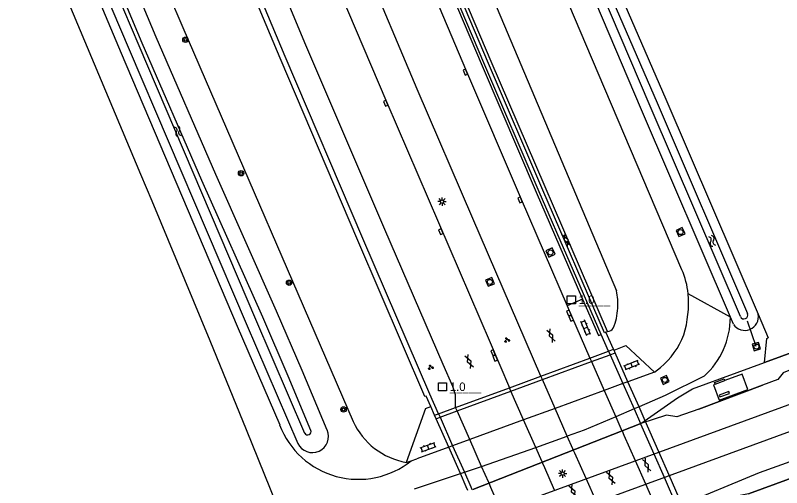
# Model space of a CAD drawing. Extents: x 135999 to 138000, y 396000 to 398501.
# Drawn here: x 137091.6 to 137204.5, y 397644 to 397713.6 of the extents above; entities that cross this region are included whole.
import ezdxf

# ---------------------------------------------------------------- set-up
doc = ezdxf.new("R2010")
doc.units = 0
for name, color, linetype in [('gg-afsc-hekwerk', 7, 'Continuous'), ('gg-afsc-muur', 7, 'Continuous'), ('gg-aspt-spoorlijn', 7, 'Continuous'), ('gg-knt-BGT kruinlijn', 7, 'Continuous'), ('gg-knt-bovenkant onderkant talud', 7, 'Continuous'), ('gg-knt-onverhard', 7, 'Continuous'), ('gg-knt-verharding', 7, 'Continuous'), ('gg-knt-verharding niveau 01', 7, 'Continuous'), ('gg-knt-verharding nz', 7, 'Continuous'), ('gg-kntw-beschoeiing', 7, 'Continuous'), ('gg-kntw-bovenkant insteek waterloop', 7, 'Continuous'), ('gg-kntw-waterlijn', 7, 'Continuous'), ('gg-kwrk-duiker nz buis', 7, 'Continuous'), ('gg-kwrk-kunstwerk', 7, 'Continuous'), ('gg-kwrk-kunstwerk niveau 01', 7, 'Continuous'), ('gt-anno-nummer hm paal', 7, 'Continuous'), ('gt-grn-groengrens', 7, 'Continuous'), ('gt-grn-vlakafsluiter', 7, 'Continuous'), ('gt-symb-boom', 7, 'Continuous'), ('gt-symb-gesloten verharding', 7, 'Continuous'), ('gt-symb-groenvak', 7, 'Continuous'), ('gt-symb-hm paal', 7, 'Continuous'), ('gt-symb-klinker verharding', 7, 'Continuous'), ('gt-symb-kolk', 7, 'Continuous'), ('gt-symb-lichtmast', 7, 'Continuous'), ('gt-symb-rioolschacht', 7, 'Continuous'), ('gt-symb-watersymbool', 7, 'Continuous'), ('gx-grn-maaiveld', 7, 'Continuous')]:
    doc.layers.add(name, color=color, linetype=linetype)

# ---------------------------------------------------------------- blocks, each defined once
blk = doc.blocks.new('gt0-RS')
at = {"layer": 'gt-symb-rioolschacht'}
blk.add_lwpolyline([(-0.5, -0.5), (0.5, -0.5), (0.5, 0.5), (-0.5, 0.5)], close=True, dxfattribs=at)
blk.add_circle((0, 0), 0.375, dxfattribs=at)
blk = doc.blocks.new('gt0-WA')
at = {"layer": 'gt-symb-watersymbool'}
for centre, start, end in [((-0.32, 0.02), 28.0725, 151.9275), ((0.43, 0.42), 208.0725, 331.9275), ((-0.32, -0.43), 28.0725, 151.9275), ((0.43, -0.03), 208.0725, 331.9275)]:
    blk.add_arc(centre, 0.425, start, end, dxfattribs=at)
blk = doc.blocks.new('gt0-GESVH1')
at = {"layer": 'gt-symb-gesloten verharding'}
for p, q in [((-0.99, -0.26), (0.01, 0.24)), ((0.01, -0.26), (-0.99, 0.24)), ((0.01, 0.24), (1.01, -0.26)), ((1.01, 0.24), (0.01, -0.26))]:
    blk.add_line(p, q, dxfattribs=at)
blk = doc.blocks.new('gt0-KL1')
at = {"layer": 'gt-symb-klinker verharding'}
for p, q in [((-1.15, 0.3), (1.15, 0.3)), ((-1, -0.3), (-1, 0.3)), ((-0.5, 0.3), (-0.5, 0.45)), ((0, -0.3), (0, 0.3)), ((0.5, 0.3), (0.5, 0.45)), ((1, -0.3), (1, 0.3)), ((-1.15, -0.3), (1.15, -0.3)), ((-0.5, -0.45), (-0.5, -0.3)), ((0.5, -0.45), (0.5, -0.3))]:
    blk.add_line(p, q, dxfattribs=at)
blk = doc.blocks.new('gt0-KOLK')
at = {"layer": 'gt-symb-kolk'}
blk.add_lwpolyline([(0, 0), (0.38, 0), (0.38, 0.4), (-0.38, 0.4), (-0.38, 0), (0, 0)], dxfattribs=at)
blk = doc.blocks.new('gt0-HMpaal')
at = {"layer": 'gt-symb-hm paal'}
blk.add_lwpolyline([(-0.6, 0.6), (0.6, 0.6), (0.6, -0.6), (-0.6, -0.6)], close=True, dxfattribs=at)
blk = doc.blocks.new('gt0-LMAST')
at = {"layer": 'gt-symb-lichtmast'}
for p, q in [((-0.18, 0.17), (-0.45, 0.44)), ((-0.01, 0.25), (-0.01, 0.62)), ((0.17, 0.17), (0.44, 0.44)), ((-0.26, 0), (-0.63, 0)), ((-0.18, -0.18), (-0.45, -0.45)), ((-0.01, -0.25), (-0.01, -0.63)), ((0.44, -0.45), (0.17, -0.18)), ((0.24, 0), (0.62, 0))]:
    blk.add_line(p, q, dxfattribs=at)
blk.add_circle((-0.01, 0), 0.25, dxfattribs=at)
blk = doc.blocks.new('gt0-BOOM')
at = {"layer": 'gt-symb-boom'}
for radius in [0.4, 0.2]:
    blk.add_circle((0, 0), radius, dxfattribs=at)
blk = doc.blocks.new('gt0-GRVAK')
at = {"layer": 'gt-symb-groenvak'}
for p, q in [((-0.11, 0.19), (-0.23, 0.24)), ((-0.18, 0.15), (0.09, 0.15)), ((-0.09, 0.21), (-0.16, 0.32)), ((-0.05, 0.21), (-0.05, 0.39)), ((0, 0.21), (0.06, 0.32)), ((0.02, 0.19), (0.13, 0.24)), ((0.26, -0.05), (0.2, 0.06)), ((0.3, -0.05), (0.3, 0.13)), ((0.35, -0.05), (0.41, 0.06)), ((-0.24, -0.23), (-0.36, -0.18)), ((-0.32, -0.26), (-0.05, -0.26)), ((-0.23, -0.21), (-0.29, -0.1)), ((-0.18, -0.2), (-0.18, -0.02)), ((-0.14, -0.21), (-0.07, -0.1)), ((-0.12, -0.23), (0, -0.18)), ((0.24, -0.07), (0.12, -0.02)), ((0.17, -0.11), (0.44, -0.11)), ((0.37, -0.07), (0.49, -0.02))]:
    blk.add_line(p, q, dxfattribs=at)

msp = doc.modelspace()

# ---------------------------------------------------------------- linework, layer by layer
at = {"layer": 'gg-afsc-hekwerk'}
msp.add_lwpolyline([(137199.61, 397643.11), (137209.12, 397646.61), (137216.22, 397649.2), (137228.12, 397653.56), (137235.24, 397656.17), (137244.74, 397659.63), (137251.88, 397662.23), (137259.06, 397664.84), (137268.69, 397668.35), (137272.27, 397669.64), (137281.62, 397673.11), (137290.97, 397676.54), (137298.01, 397679.12), (137307.39, 397682.56), (137316.73, 397685.99), (137322.1, 397687.9), (137330.8, 397691.12), (137340.13, 397694.56), (137348.54, 397697.65), (137349.49, 397698.01), (137358.9, 397701.41)], dxfattribs=at)
at = {"layer": 'gg-afsc-muur'}
msp.add_line((137192.3, 397655.57), (137201.66, 397659.12), dxfattribs=at)
at = {"layer": 'gg-aspt-spoorlijn'}
for points in [[(136075.43, 397214.46), (136165.19, 397250.32), (136175.83, 397254.5), (136256.7, 397286.85), (136831.36, 397516.94), (136867.05, 397531.05), (136889.12, 397539.65), (136916.33, 397550.04), (136945.87, 397561.09), (136993.36, 397578.62), (137270.52, 397680.02), (137802.49, 397874.91), (137896.16, 397909.12), (138000, 397947.19)], [(136076.98, 397210.64), (136113.05, 397225.06), (136129.39, 397231.53), (136568.99, 397407.55), (136729.79, 397471.81), (136768.52, 397487.4), (136830.41, 397512.12), (136867.43, 397526.8), (136895.68, 397537.75), (136937.99, 397553.93), (136956.86, 397560.98), (136995.09, 397575.13), (137083.8, 397607.68), (137604.83, 397798.5), (137686.49, 397828.47), (137782.44, 397863.56), (137832.38, 397881.91), (137892.9, 397903.99), (137919.35, 397913.74), (138000, 397943.3)]]:
    msp.add_lwpolyline(points, dxfattribs=at)
at = {"layer": 'gg-knt-BGT kruinlijn'}
msp.add_lwpolyline([(137125.57, 397803.78), (137138.51, 397771.56), (137153.96, 397735), (137180.13, 397673.01)], dxfattribs=at)
for centre, radius, start, end in [((137172.05, 397671.06), 8.31, 355.9578, 13.5583), ((137171.23, 397671), 9.13, 337.5258, 356.68), ((137178.7, 397668.21), 1.19, 276.8376, 324.1239)]:
    msp.add_arc(centre, radius, start, end, dxfattribs=at)
at = {"layer": 'gg-knt-bovenkant onderkant talud'}
for p, q in [((137185.73, 397661.04), (137186.62, 397661.71)), ((137151.98, 397655.7), (137152.78, 397655.96)), ((137149.14, 397647.74), (137149.9, 397647.99)), ((137149.9, 397647.99), (137150.74, 397648.27))]:
    msp.add_line(p, q, dxfattribs=at)
for points in [[(137021.8, 397953.26), (137060.27, 397848.35), (137093.52, 397764.97), (137094.28, 397762.98), (137095.1, 397760.99), (137116.22, 397711.81), (137141.34, 397653.78)], [(137189.76, 397676.11), (137175.63, 397709.38), (137169.95, 397722.83), (137164.3, 397736.29), (137153.46, 397762.52), (137149.98, 397770.76), (137146.44, 397778.97), (137145.61, 397780.74)]]:
    msp.add_lwpolyline(points, dxfattribs=at)
for centre, radius, start, end in [((137180.42, 397671.77), 10.31, 4.5242, 24.9549), ((137175.11, 397671.15), 15.65, 342.8823, 5.2302), ((137179.16, 397670.67), 11.66, 309.8081, 339.305), ((137150.98, 397658.18), 10.6, 204.534, 259.983)]:
    msp.add_arc(centre, radius, start, end, dxfattribs=at)
at = {"layer": 'gg-knt-onverhard'}
for p, q in [((137193.08, 397660.44), (137187.33, 397657.59)), ((137187.33, 397657.59), (137183.47, 397655.92)), ((137182.73, 397655.61), (137180.04, 397654.47)), ((137183.47, 397655.92), (137182.73, 397655.61)), ((137168.25, 397649.94), (137172.9, 397651.6)), ((137160.27, 397647.15), (137168.25, 397649.94)), ((137157.15, 397646.09), (137157.73, 397646.28)), ((137157.73, 397646.28), (137160.27, 397647.15)), ((137150.4, 397643.82), (137157.15, 397646.09))]:
    msp.add_line(p, q, dxfattribs=at)
for points in [[(137089.15, 397763.36), (137090.53, 397759.17), (137088.82, 397758.29), (137089.18, 397757.3), (137089.07, 397756.13), (137087.37, 397755.61), (137088.68, 397752.28), (137097.88, 397730.15), (137107.14, 397708.04), (137124.25, 397667.81), (137130.51, 397653.26)], [(137080.93, 397759.14), (137084.96, 397749.8), (137110, 397690.21)], [(137110, 397690.21), (137111.66, 397686.26), (137120.22, 397665.72), (137125.59, 397652.6), (137130.87, 397639.45)], [(137180.04, 397654.47), (137175.36, 397652.49), (137172.9, 397651.6)]]:
    msp.add_lwpolyline(points, dxfattribs=at)
for centre, radius, start, end in [((137185.21, 397669.13), 11.72, 312.1484, 0.0258), ((137142.11, 397657.65), 12.41, 200.7302, 308.8846)]:
    msp.add_arc(centre, radius, start, end, dxfattribs=at)
at = {"layer": 'gg-knt-verharding'}
for p, q in [((137175.14, 397671.79), (137172.88, 397670.8)), ((137172.88, 397670.8), (137176.23, 397663.11)), ((137178.6, 397666.92), (137178.84, 397667.03)), ((137185.73, 397661.04), (137181.84, 397659.62)), ((137151.98, 397655.7), (137149.14, 397647.74)), ((137155.43, 397649.98), (137150.74, 397648.27))]:
    msp.add_line(p, q, dxfattribs=at)
for points in [[(137168.99, 397660.44), (137158.97, 397683.65), (137150.77, 397702.73), (137142.85, 397721.53), (137134.87, 397740.58), (137126.77, 397760.19), (137119.02, 397779.25), (137111.59, 397797.69), (137106.01, 397811.79), (137096.74, 397835.48), (137089.33, 397854.58), (137082.23, 397873.29), (137074.6, 397893.5), (137060.45, 397932.13), (137053.82, 397950.34), (137046.1, 397972.11)], [(137156.43, 397655.82), (137156.4, 397657.71), (137156.03, 397658.91), (137154.62, 397662.14), (137146.02, 397682.05), (137134.38, 397709.23), (137123.19, 397735.99), (137111.08, 397765.43), (137099.81, 397793.47), (137090.45, 397817.16), (137079.65, 397844.84), (137073.74, 397860.22), (137062.88, 397889.08), (137055.82, 397908.14), (137045.37, 397936.81), (137036.31, 397962.22), (137035.82, 397963.37), (137035.63, 397963.71), (137035.42, 397963.92), (137034.49, 397964.52), (137033.56, 397964.98)], [(137044.31, 397962.59), (137049.23, 397948.72), (137055.8, 397930.51), (137063.06, 397910.69), (137070.09, 397891.65), (137077.59, 397871.69), (137084.72, 397853.02), (137092.12, 397833.86), (137099.62, 397814.69), (137107.07, 397795.96), (137114.56, 397777.27), (137122.53, 397757.64), (137130.37, 397738.65), (137138.27, 397719.73), (137146.31, 397700.74), (137161.53, 397665.38), (137164.36, 397658.73)], [(137080.82, 397899.03), (137089.26, 397876.56), (137096.59, 397857.31), (137103.94, 397838.28), (137111.41, 397819.2), (137118.96, 397800.16), (137126.62, 397781.07), (137134.29, 397762.15), (137142.18, 397743.06), (137150.02, 397724.27), (137158.05, 397705.31), (137166.12, 397686.5), (137172.88, 397670.8)], [(137132.42, 397774.36), (137132.02, 397774.2), (137136.55, 397763.1), (137144.65, 397743.43), (137152.23, 397725.28), (137160.34, 397706.17), (137168.33, 397687.54), (137175.14, 397671.79)], [(137178.84, 397667.03), (137161.7, 397706.8), (137153.64, 397725.83), (137146.03, 397744.04), (137138.02, 397763.48), (137133.42, 397774.76), (137133.16, 397774.66)], [(137175.14, 397671.79), (137177.48, 397666.42), (137177.87, 397666.59)], [(137179.79, 397664.26), (137181.53, 397664.98), (137185.73, 397661.04)]]:
    msp.add_lwpolyline(points, dxfattribs=at)
at = {"layer": 'gg-knt-verharding niveau 01'}
for p, q in [((137176.23, 397663.11), (137176.46, 397662.58)), ((137176.46, 397662.58), (137178.33, 397658.34)), ((137169.22, 397659.93), (137168.99, 397660.44)), ((137171.09, 397655.69), (137169.22, 397659.93)), ((137164.58, 397658.22), (137164.36, 397658.73)), ((137166.45, 397654), (137164.58, 397658.22)), ((137178.33, 397658.34), (137180.04, 397654.47)), ((137156.66, 397655.31), (137156.43, 397655.82)), ((137158.52, 397651.11), (137156.66, 397655.31)), ((137172.9, 397651.6), (137171.09, 397655.69)), ((137180.04, 397654.47), (137180.95, 397652.41)), ((137168.25, 397649.94), (137166.45, 397654)), ((137180.95, 397652.41), (137180.96, 397652.39)), ((137180.96, 397652.39), (137181.24, 397651.77)), ((137160.27, 397647.15), (137158.52, 397651.11)), ((137173.71, 397649.76), (137172.9, 397651.6)), ((137181.24, 397651.77), (137182.9, 397648)), ((137169.19, 397647.81), (137168.25, 397649.94)), ((137173.78, 397649.6), (137173.71, 397649.76)), ((137174, 397649.12), (137173.78, 397649.6)), ((137175.66, 397645.35), (137174, 397649.12)), ((137169.3, 397647.57), (137169.19, 397647.81)), ((137169.58, 397646.92), (137169.3, 397647.57)), ((137182.9, 397648), (137184.42, 397644.56)), ((137161.32, 397644.76), (137160.27, 397647.15)), ((137171.03, 397643.65), (137169.58, 397646.92)), ((137177.18, 397641.91), (137175.66, 397645.35)), ((137161.37, 397644.66), (137161.32, 397644.76)), ((137161.65, 397644.02), (137161.37, 397644.66)), ((137163.1, 397640.75), (137161.65, 397644.02)), ((137184.42, 397644.56), (137186.09, 397640.78))]:
    msp.add_line(p, q, dxfattribs=at)
at = {"layer": 'gg-knt-verharding nz'}
for p, q in [((137181.09, 397659.34), (137178.33, 397658.34)), ((137181.84, 397659.62), (137181.09, 397659.34)), ((137178.33, 397658.34), (137171.09, 397655.69)), ((137171.09, 397655.69), (137166.45, 397654)), ((137166.45, 397654), (137158.52, 397651.11)), ((137158.52, 397651.11), (137156, 397650.19)), ((137156, 397650.19), (137155.43, 397649.98))]:
    msp.add_line(p, q, dxfattribs=at)
at = {"layer": 'gg-kntw-beschoeiing'}
msp.add_lwpolyline([(137158.96, 397643.72), (137183.73, 397653.46), (137189.12, 397657.24), (137191.33, 397658.58), (137201.96, 397662.45), (137235.03, 397674.55), (137246.87, 397678.87), (137249.23, 397679.72), (137251.76, 397679.45), (137261.25, 397682.87), (137270.78, 397686.33), (137280.25, 397689.77), (137289.79, 397693.2), (137299.31, 397696.65), (137308.86, 397700.06), (137315.97, 397702.64), (137325.52, 397706.06), (137337.47, 397710.37), (137347, 397713.82), (137356.53, 397717.25), (137363.67, 397719.85)], dxfattribs=at)
at = {"layer": 'gg-kntw-bovenkant insteek waterloop'}
msp.add_line((137197.38, 397668.08), (137196.93, 397669.13), dxfattribs=at)
for points in [[(137154.77, 397778.33), (137172.22, 397736.22), (137187.43, 397701.27), (137201.02, 397669.57)], [(137196.93, 397669.13), (137183.82, 397699.66), (137163.77, 397746.82), (137151.49, 397776.82)], [(137137.5, 397652.51), (137133.82, 397661.3), (137130.05, 397670.04), (137121.09, 397690.18), (137112.3, 397710.4), (137094.19, 397753.64), (137093.35, 397755.5), (137089.19, 397753.74), (137089.85, 397751.94), (137108.31, 397708.57), (137125.55, 397668.22), (137133.17, 397650.53)]]:
    msp.add_lwpolyline(points, dxfattribs=at)
for centre, radius, start, end in [((137199.05, 397669.19), 2.01, 213.733, 10.8766), ((137135.32, 397651.57), 2.38, 205.8246, 23.4435)]:
    msp.add_arc(centre, radius, start, end, dxfattribs=at)
at = {"layer": 'gg-kntw-waterlijn'}
for points in [[(137198.4, 397669.22), (137185.09, 397700.21), (137165.04, 397747.36), (137152.69, 397777.5)], [(137153.47, 397777.82), (137170.94, 397735.68), (137186.15, 397700.71), (137199.46, 397669.68)], [(137091.66, 397751.63), (137109.73, 397709.18), (137126.97, 397668.83), (137134.19, 397652.06)], [(137135.12, 397652.46), (137131.78, 397660.43), (137128.02, 397669.15), (137119.06, 397689.29), (137110.26, 397709.53), (137092.48, 397751.97)]]:
    msp.add_lwpolyline(points, dxfattribs=at)
for centre, radius, start, end in [((137198.93, 397669.45), 0.577, 203.5316, 22.9308), ((137134.64, 397652.3), 0.509, 208.9631, 17.6866)]:
    msp.add_arc(centre, radius, start, end, dxfattribs=at)
at = {"layer": 'gg-kwrk-duiker nz buis'}
msp.add_line((137200.75, 397664.82), (137199.45, 397668.53), dxfattribs=at)
at = {"layer": 'gg-kwrk-kunstwerk'}
for p, q in [((137179.73, 397664.4), (137178.6, 397666.92)), ((137178.98, 397664.12), (137177.87, 397666.59)), ((137176.46, 397662.58), (137179.21, 397663.59)), ((137179.21, 397663.59), (137179.96, 397663.87)), ((137169.22, 397659.93), (137176.46, 397662.58)), ((137164.58, 397658.22), (137169.22, 397659.93)), ((137156.66, 397655.31), (137164.58, 397658.22)), ((137153.35, 397654.68), (137152.78, 397655.96)), ((137154.15, 397654.39), (137156.66, 397655.31)), ((137153.57, 397654.18), (137154.15, 397654.39))]:
    msp.add_line(p, q, dxfattribs=at)
for points in [[(137152.78, 397655.96), (137152.09, 397657.52), (137151.91, 397657.44), (137142.04, 397680.41), (137130.56, 397707.28), (137118.83, 397735.31), (137107.24, 397763.5), (137099.55, 397782.46), (137099.78, 397782.55)], [(137153.92, 397654.89), (137152.64, 397657.77), (137142.77, 397680.73), (137131.32, 397707.54), (137119.59, 397735.57), (137107.99, 397763.76), (137100.29, 397782.76), (137099.78, 397782.55)], [(137177.87, 397666.59), (137168.73, 397687.62), (137160.74, 397706.28), (137152.66, 397725.39), (137145.02, 397743.63), (137136.99, 397763.12), (137132.42, 397774.36)], [(137178.6, 397666.92), (137178.39, 397666.82), (137169.27, 397687.85), (137161.29, 397706.51), (137153.19, 397725.66), (137145.55, 397743.89), (137137.53, 397763.3), (137132.96, 397774.58), (137133.16, 397774.66)]]:
    msp.add_lwpolyline(points, dxfattribs=at)
at = {"layer": 'gg-kwrk-kunstwerk niveau 01'}
for p, q in [((137178.98, 397664.12), (137179.73, 397664.4)), ((137179.79, 397664.26), (137179.73, 397664.4)), ((137176.23, 397663.11), (137178.98, 397664.12)), ((137178.98, 397664.12), (137179.21, 397663.59)), ((137179.21, 397663.59), (137181.09, 397659.34)), ((137179.96, 397663.87), (137179.79, 397664.26)), ((137181.84, 397659.62), (137179.96, 397663.87)), ((137168.99, 397660.44), (137176.23, 397663.11)), ((137164.36, 397658.73), (137168.99, 397660.44)), ((137156.43, 397655.82), (137164.36, 397658.73)), ((137181.09, 397659.34), (137182.73, 397655.61)), ((137183.47, 397655.92), (137181.84, 397659.62)), ((137153.92, 397654.89), (137156.43, 397655.82)), ((137182.73, 397655.61), (137183.69, 397653.45)), ((137184.37, 397653.88), (137183.47, 397655.92)), ((137153.35, 397654.68), (137153.92, 397654.89)), ((137153.57, 397654.18), (137153.35, 397654.68)), ((137155.43, 397649.98), (137153.57, 397654.18)), ((137153.92, 397654.89), (137154.15, 397654.39)), ((137154.15, 397654.39), (137156, 397650.19)), ((137183.69, 397653.45), (137183.7, 397653.42)), ((137183.7, 397653.42), (137185.65, 397649.01)), ((137186.4, 397649.28), (137184.37, 397653.88)), ((137157.15, 397646.09), (137155.43, 397649.98)), ((137156, 397650.19), (137157.73, 397646.28)), ((137185.65, 397649.01), (137187.16, 397645.57)), ((137187.92, 397645.84), (137186.4, 397649.28)), ((137157.73, 397646.28), (137158.67, 397644.14)), ((137158.01, 397644.13), (137157.15, 397646.09)), ((137187.16, 397645.57), (137189.12, 397641.12)), ((137189.94, 397641.27), (137187.92, 397645.84)), ((137158.24, 397643.62), (137158.01, 397644.13)), ((137158.67, 397644.14), (137158.85, 397643.74))]:
    msp.add_line(p, q, dxfattribs=at)
at = {"layer": 'gt-grn-groengrens'}
msp.add_line((137201.02, 397669.57), (137202.52, 397666.07), dxfattribs=at)
at = {"layer": 'gt-grn-vlakafsluiter'}
msp.add_line((137196.93, 397669.13), (137190.69, 397672.58), dxfattribs=at)
at = {"layer": 'gx-grn-maaiveld'}
for p, q in [((137194.7, 397659.25), (137196.1, 397659.78)), ((137183.73, 397653.46), (137158.96, 397643.72))]:
    msp.add_line(p, q, dxfattribs=at)
for points in [[(137189.11, 397641.07), (137189.36, 397641.35), (137201.24, 397646.25), (137222.76, 397653.95), (137276.03, 397673.56), (137288.51, 397678.42), (137290.13, 397678.56), (137292.05, 397679.28), (137292.89, 397680.05), (137319.11, 397689.92), (137323.01, 397691.21), (137324.56, 397691.54), (137325.86, 397692.03), (137329.18, 397693.78), (137340.26, 397697.74), (137341.2, 397697.33), (137343.29, 397698.08), (137343.96, 397698.76), (137348.23, 397700.33)], [(137348.54, 397697.65), (137340.13, 397694.56), (137330.8, 397691.12), (137322.1, 397687.9), (137316.73, 397685.99), (137307.39, 397682.56), (137298.01, 397679.12), (137290.97, 397676.54), (137281.62, 397673.11), (137272.27, 397669.64), (137268.69, 397668.35), (137259.06, 397664.84), (137251.88, 397662.23), (137244.74, 397659.63), (137235.24, 397656.17), (137228.12, 397653.56), (137216.22, 397649.2), (137209.12, 397646.61), (137199.61, 397643.11), (137195.9, 397642.36), (137192.16, 397641.68), (137189.11, 397641.07)], [(137251.76, 397679.45), (137249.23, 397679.72), (137246.87, 397678.87), (137235.03, 397674.55), (137201.96, 397662.45)], [(137239.37, 397673.14), (137238.87, 397672.6), (137219.12, 397665.49), (137208.66, 397661.68), (137207.47, 397662.07), (137204.73, 397660.92), (137203.91, 397659.93), (137201.66, 397659.12), (137192.3, 397655.57), (137189.03, 397654.46), (137187.54, 397654.7), (137183.73, 397653.46)], [(137201.96, 397662.45), (137202.3, 397665.99), (137202.52, 397666.07)], [(137183.73, 397653.46), (137189.12, 397657.24), (137191.33, 397658.58), (137201.96, 397662.45)], [(137194.7, 397659.25), (137194.42, 397659.15), (137195.27, 397656.89), (137199.49, 397658.49), (137198.65, 397660.74), (137196.1, 397659.78)], [(137194.7, 397659.25), (137194.59, 397659.53), (137196, 397660.06), (137196.1, 397659.78)], [(137195.4, 397657.38), (137196.81, 397657.91), (137196.7, 397658.19), (137195.3, 397657.66), (137195.4, 397657.38)]]:
    msp.add_lwpolyline(points, dxfattribs=at)

# ---------------------------------------------------------------- block references
at = {"layer": 'gt-symb-boom'}
for p in [(137116.63, 397710), (137124.82, 397690.35), (137131.9, 397674.21), (137139.92, 397655.54)]:
    msp.add_blockref('gt0-BOOM', p, dxfattribs=at)
at = {"layer": 'gt-symb-gesloten verharding'}
for p, rotation in [((137172.73, 397680.5), 112.9503630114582), ((137170.5, 397666.4), 112.71687171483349), ((137158.43, 397662.59), 112.71687171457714), ((137184.59, 397647.32), 112.71687171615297), ((137179.31, 397645.44), 112.71687171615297), ((137173.76, 397643.43), 112.71687171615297)]:
    msp.add_blockref('gt0-GESVH1', p, dxfattribs=dict(at, rotation=rotation))
at = {"layer": 'gt-symb-groenvak'}
for p in [(137164, 397665.75), (137152.76, 397661.73)]:
    msp.add_blockref('gt0-GRVAK', p, dxfattribs=at)
at = {"layer": 'gt-symb-hm paal'}
for p in [(137173.49, 397671.69), (137154.5, 397658.86)]:
    msp.add_blockref('gt0-HMpaal', p, dxfattribs=at)
at = {"layer": 'gt-symb-klinker verharding'}
for p, rotation in [((137175.59, 397667.55), 112.6419000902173), ((137182.36, 397662.07), -158.2837095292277), ((137152.39, 397649.99), 20.06634962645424)]:
    msp.add_blockref('gt0-KL1', p, dxfattribs=dict(at, rotation=rotation))
at = {"layer": 'gt-symb-kolk'}
for p, rotation in [((137158.05, 397705.31), 112.9503630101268), ((137146.31, 397700.74), 113.25875933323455), ((137166.12, 397686.5), 113.2061145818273), ((137154.45, 397681.8), 113.33404127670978), ((137173.3, 397669.84), 113.46200022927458), ((137173.64, 397669.05), 113.69497103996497), ((137162.13, 397663.97), 113.07822140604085), ((137162.46, 397663.17), 112.40819828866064)]:
    msp.add_blockref('gt0-KOLK', p, dxfattribs=dict(at, rotation=rotation))
at = {"layer": 'gt-symb-lichtmast'}
for p in [(137154.45, 397686.16), (137172.21, 397646.09)]:
    msp.add_blockref('gt0-LMAST', p, dxfattribs=at)
at = {"layer": 'gt-symb-rioolschacht'}
for p, rotation in [((137189.59, 397681.67), 115.41160072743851), ((137170.42, 397678.66), -64.46026718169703), ((137161.5, 397674.33), -67.84741349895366), ((137200.76, 397664.8), -73.19645198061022), ((137187.27, 397659.89), -156.17710051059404)]:
    msp.add_blockref('gt0-RS', p, dxfattribs=dict(at, rotation=rotation))
at = {"layer": 'gt-symb-watersymbool'}
for p, rotation in [((137115.52, 397696.46), 111.58865227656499), ((137194.22, 397680.42), -66.79388541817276)]:
    msp.add_blockref('gt0-WA', p, dxfattribs=dict(at, rotation=rotation))

# ---------------------------------------------------------------- texts
at = {"layer": 'gt-anno-nummer hm paal'}
for p in [(137174.58, 397671.09), (137155.58, 397658.26)]:
    msp.add_text('1.0', height=1.25, dxfattribs=at).set_placement(p)
at = {"layer": 'gt-symb-hm paal'}
for p in [(137174.58, 397671.09), (137155.58, 397658.26)]:
    msp.add_text('_____', height=1.25, dxfattribs=at).set_placement(p)

doc.saveas('drawing.dxf')
